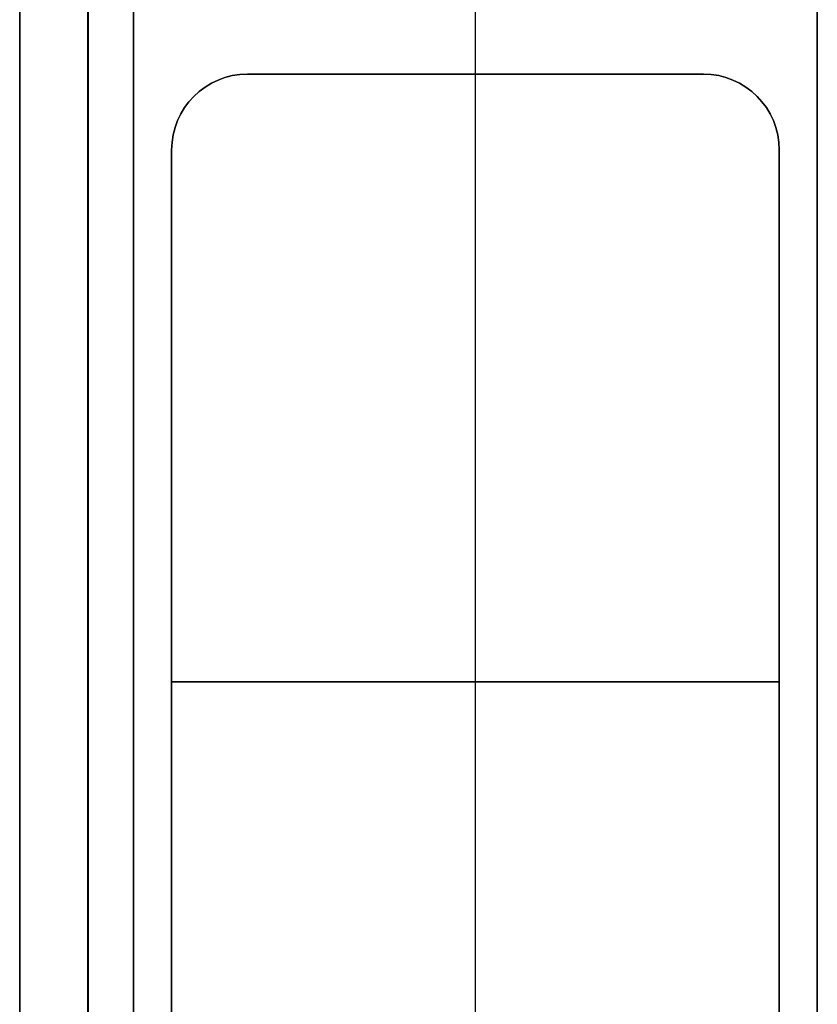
# Model space of a CAD drawing. Header units: millimetres. Extents: x -326 to 329, y -280 to 343.
# Tile 334 of 656: x -326 to -274, y 209 to 274. Entities that reach past the tile are written whole.
import ezdxf

# ---------------------------------------------------------------- set-up
doc = ezdxf.new("R2010")
doc.units = ezdxf.units.MM
doc.layers.add('Layer 01', color=7, linetype='Continuous', true_color=0x000000)

msp = doc.modelspace()

# ---------------------------------------------------------------- linework, layer by layer
at = {"layer": 'Layer 01'}
for p, q in [((-326.375, 285.884, -14.817), (-326.375, -244.903, -14.817)), ((-296.375, -244.51, -375.312), (-296.375, 285.49, -375.312)), ((-296.375, -244.51, 224.688), (-296.375, 285.49, 224.688)), ((-296.375, -244.51, -360.312), (-296.375, 285.49, -360.312)), ((-296.375, -244.51, 209.688), (-296.375, 285.49, 209.688)), ((-311.375, 270.49, -375.812), (-281.375, 270.49, -375.812)), ((-296.375, 270.49, -376.312), (-296.375, 270.49, -375.312)), ((-296.375, 190.49, -375.312), (-296.375, 270.49, -375.312)), ((-296.375, 190.49, -376.312), (-296.375, 270.49, -376.312)), ((-316.375, 265.49, -375.812), (-316.375, 195.49, -375.812)), ((-276.375, 195.49, -375.812), (-276.375, 265.49, -375.812)), ((-316.375, 230.49, -376.312), (-316.375, 230.49, -375.312)), ((-316.375, 230.49, -375.312), (-276.375, 230.49, -375.312)), ((-276.375, 230.49, -376.312), (-316.375, 230.49, -376.312)), ((-276.375, 230.49, -376.312), (-276.375, 230.49, -375.312))]:
    msp.add_line(p, q, dxfattribs=at)
for centre, start, end in [((-311.375, 265.49, -375.312), 90, 180), ((-281.375, 265.49, -375.312), 360, 90)]:
    msp.add_arc(centre, 5, start, end, dxfattribs=at)
at = {"layer": 'Layer 01', "extrusion": (0, 0, -1)}
for centre, start, end in [((311.375, 265.49, 376.312), 360, 90), ((311.375, 265.49, 375.812), 0, 90), ((281.375, 265.49, 376.312), 90, 180), ((281.375, 265.49, 375.812), 90, 180)]:
    msp.add_arc(centre, 5, start, end, dxfattribs=at)
at = {"layer": 'Layer 01'}
for points in [[(-326.375, 286.047, -14.822), (-326.375, -245.066, -14.822)], [(-321.885, -245.066, -19.312), (-321.885, 286.047, -19.312)], [(-326.375, 285.49, 217.188), (-326.375, -244.51, 217.188)], [(-326.375, -244.51, -367.812), (-326.375, 285.49, -367.812)], [(-326.375, -244.51, -14.812), (-326.375, 285.49, -14.812)], [(-321.875, 285.49, -10.312), (-321.875, -244.51, -10.312)], [(-318.875, -244.51, -375.312), (-318.875, 285.49, -375.312)], [(-318.875, 285.49, 224.688), (-318.875, -244.51, 224.688)], [(-318.875, 285.49, -360.312), (-318.875, -244.51, -360.312)], [(-318.875, -244.51, 209.688), (-318.875, 285.49, 209.688)], [(-273.875, 285.49, -375.312), (-273.875, -244.51, -375.312)], [(-273.875, -244.51, 224.688), (-273.875, 285.49, 224.688)], [(-273.875, -244.51, -360.312), (-273.875, 285.49, -360.312)], [(-273.875, 285.49, 209.688), (-273.875, -244.51, 209.688)], [(-311.375, 270.49, -376.312), (-311.375, 270.49, -375.312)], [(-311.375, 270.49, -375.312), (-281.375, 270.49, -375.312)], [(-281.375, 270.49, -376.312), (-311.375, 270.49, -376.312)], [(-281.375, 270.49, -375.312), (-281.375, 270.49, -376.312)], [(-316.375, 265.49, -375.312), (-316.375, 265.49, -376.312)], [(-316.375, 265.49, -376.312), (-316.375, 195.49, -376.312)], [(-316.375, 195.49, -375.312), (-316.375, 265.49, -375.312)], [(-276.375, 265.49, -376.312), (-276.375, 265.49, -375.312)], [(-276.375, 265.49, -375.312), (-276.375, 195.49, -375.312)], [(-276.375, 195.49, -376.312), (-276.375, 265.49, -376.312)]]:
    msp.add_open_spline(points, degree=1, dxfattribs=at)

doc.saveas('drawing.dxf')
